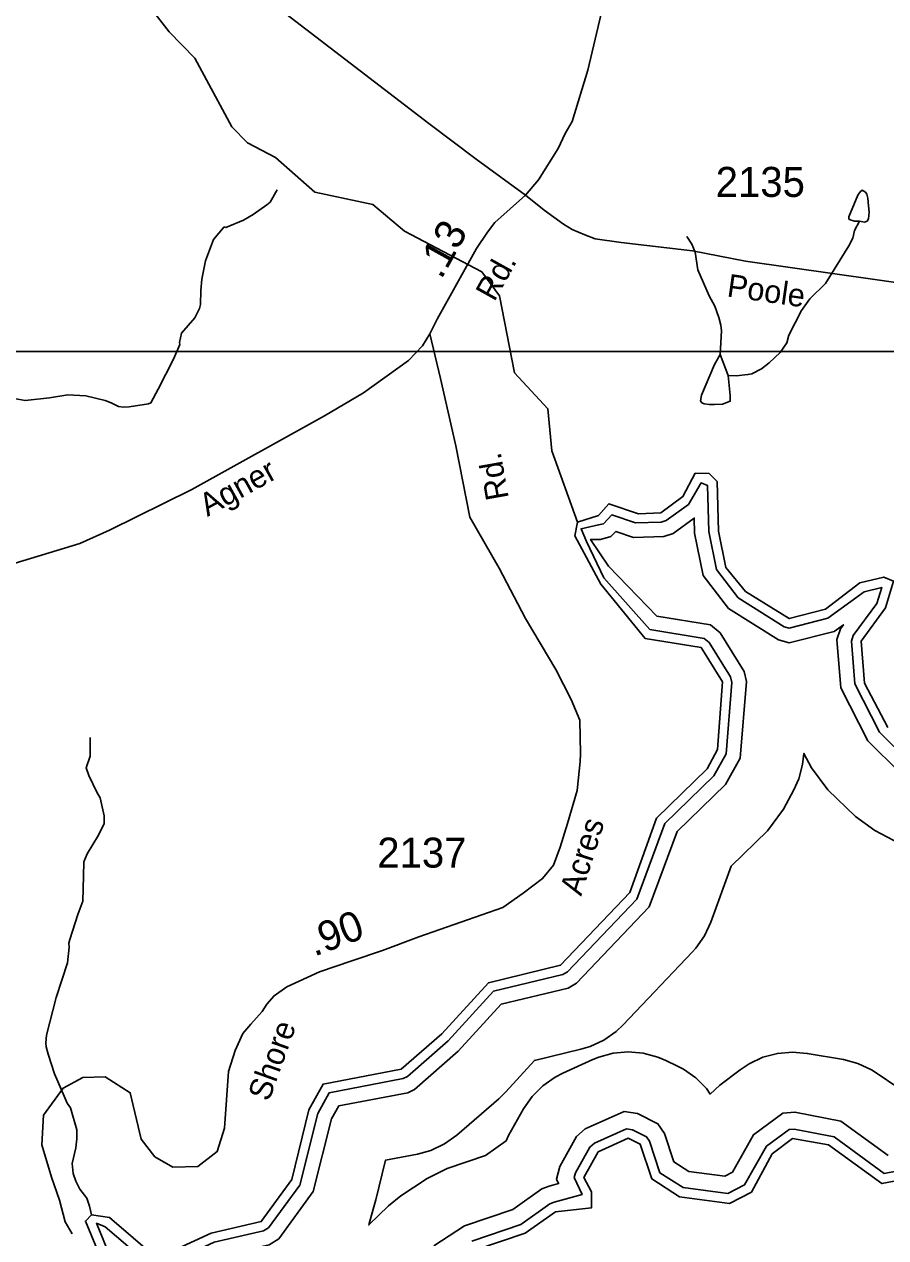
# Model space of a CAD drawing. Extents: x 1473865 to 1648260, y 639067 to 773536.
# Drawn here: x 1600597 to 1604188, y 674982 to 680038 of the extents above; entities that cross this region are included whole.
import ezdxf

# ---------------------------------------------------------------- set-up
doc = ezdxf.new("R2010")
doc.units = 0
for name, color, linetype in [('Exist Hydrographic Buffer Line', 7, 'Continuous'), ('Exist Hydrographic Lake Shore', 7, 'Continuous'), ('Exist Hydrographic Misc Water Feature', 7, 'Continuous'), ('Exist Road Secondary Mileage Hundredths English Label', 7, 'Continuous'), ('Exist Road Secondary Type 51 Attributed', 7, 'Continuous'), ('Exist Road Secondary Type 51 Label', 7, 'Continuous'), ('Exist Road Secondary Type 51 Number Label', 7, 'Continuous'), ('Map Preparation Inset Cut Line', 7, 'Continuous')]:
    doc.layers.add(name, color=color, linetype=linetype)

msp = doc.modelspace()

# ---------------------------------------------------------------- linework, layer by layer
at = {"layer": 'Exist Hydrographic Buffer Line'}
for points in [[(1602194.5, 675653.3), (1602364.1, 675801.4), (1602553.1, 676008.2), (1602842.2, 676078), (1602861.9, 676089.4), (1603149.9, 676392.1), (1603267.4, 676706.9), (1603471.7, 676906.4), (1603522.3, 676997.4), (1603546.8, 677295.3), (1603541.5, 677318.1), (1603451.8, 677462.1), (1603431.5, 677478.6), (1603204.3, 677515.9), (1603013.5, 677731.1), (1602940.4, 677882.2), (1602917.7, 677935.8), (1602991, 677951.2), (1603010.9, 677956.6), (1603046.1, 677993.2), (1603145.2, 677959.9), (1603251.9, 677962.5), (1603273.2, 677970), (1603366.2, 678037.1), (1603417.9, 678126.4), (1603445.4, 678115.3), (1603450.9, 677924.2), (1603482.6, 677765.7), (1603572.9, 677648.2), (1603764.8, 677527.5), (1603785.9, 677521.6), (1603947, 677562.5), (1604097.3, 677673), (1604171, 677690.8), (1604150.6, 677624.2), (1604052.6, 677490.5), (1604044.8, 677466.9), (1604059, 677289.4), (1604161.5, 677088.2), (1604284.1, 676967.5)], [(1602223.8, 675599.4), (1602406, 675758.5), (1602584.9, 675954.3), (1602864.6, 676021.9), (1602899.3, 676041.8), (1603201.7, 676359.7), (1603318.8, 676673.5), (1603519.8, 676869.7), (1603580.9, 676979.7), (1603607.2, 677299.6), (1603597.7, 677341.2), (1603497.3, 677502.3), (1603456.9, 677535.1), (1603233.5, 677571.8), (1603031.9, 677779.2), (1602957.5, 677891.3), (1602998.9, 677891.4), (1603042.5, 677903.1), (1603063, 677924.4), (1603136.1, 677899.7), (1603262.8, 677902.8), (1603301.2, 677916.3), (1603389.4, 677980), (1603391.2, 677917.4), (1603426.6, 677740.3), (1603532, 677603.3), (1603740.3, 677472.2), (1603785.1, 677459.6), (1603973.1, 677507.4), (1604011.3, 677535.5), (1603998.7, 677518.3), (1603984.2, 677474.2), (1604000.2, 677272.8), (1604112.6, 677052.3), (1604248.1, 676918.9)], [(1604225.9, 675615.7), (1604160.5, 675660.3), (1604128.8, 675680.8), (1604072, 675707.3), (1604011.3, 675723.5), (1603860.4, 675749.7), (1603798.9, 675755), (1603736.3, 675749.5), (1603675.7, 675733.3), (1603618.8, 675706.7), (1603580.8, 675681.4), (1603496.8, 675617.5), (1603456.7, 675580.1), (1603440.5, 675603), (1603396.3, 675647.4), (1603344.9, 675683.4), (1603320.6, 675696.2), (1603270.6, 675720.2), (1603238, 675734), (1603177.4, 675750.2), (1603114.8, 675755.7), (1603052.4, 675750.2), (1602991.7, 675734), (1602966.5, 675723.7), (1602841.5, 675667.1), (1602809.8, 675650.9), (1602758.4, 675614.9), (1602714, 675570.5), (1602678.1, 675519.1), (1602615.7, 675407.9), (1602605.5, 675385.5), (1602519.2, 675324.5), (1602359.7, 675270.1), (1602276.2, 675228.9), (1602166.1, 675155.6), (1602114.7, 675114), (1602033.3, 675034.8), (1602051.1, 675100.7), (1602062.8, 675139.5), (1602102.6, 675304.7), (1602236.5, 675330.3), (1602291.9, 675345.6), (1602348.8, 675372.2), (1602400.2, 675408.2), (1602574.6, 675560.3), (1602603.8, 675588.8), (1602723.6, 675720.1), (1602917.5, 675767), (1602956, 675778.6), (1603012.8, 675805.2), (1603064.2, 675841.2), (1603093.6, 675868.8), (1603381.6, 676171.5), (1603396.6, 676188.3), (1603432.6, 676239.6), (1603459.1, 676296.5), (1603543.4, 676529.2), (1603695.2, 676677.3), (1603762, 676766.5), (1603805, 676847.7), (1603825.1, 676893.1), (1603841.3, 676953.7), (1603846.7, 676999.3), (1603878.4, 676938.9), (1603947.2, 676847.5), (1604062.3, 676736.8), (1604142.7, 676678.5), (1604247.9, 676622.4)], [(1600588.2, 674581.5), (1600655.6, 674614.8), (1600964, 674624.5), (1600988.5, 674633.9), (1601000.4, 674650.8), (1600996.8, 674801), (1600898.9, 675041.9), (1600934.6, 675027.3), (1601124, 674866.5), (1601142.8, 674857.7), (1601163.4, 674859.5), (1601388.8, 674962.7), (1601593.8, 675010.1), (1601615.5, 675023.4), (1601745.1, 675200.2), (1601820.4, 675499.7), (1601868.6, 675585.8), (1602176.3, 675644.6), (1602194.5, 675653.3)], [(1600465.5, 674335.8), (1600627.1, 674532.4), (1600670.8, 674554), (1600976.3, 674563.5), (1601027.9, 674583.3), (1601062.2, 674632.1), (1601057.8, 674813.7), (1601040.1, 674857.4), (1601090.5, 674814.5), (1601131.7, 674795.2), (1601179.3, 674799.3), (1601408.7, 674904.4), (1601617.4, 674952.6), (1601657.8, 674977.5), (1601801.6, 675173.6), (1601877.9, 675476.9), (1601908.2, 675531), (1602195.6, 675585.9), (1602223.8, 675599.4)], [(1604198, 675323.9), (1604001.1, 675467.1), (1603809.4, 675505.2), (1603759.4, 675500.5), (1603637, 675410.4), (1603548.9, 675254.6), (1603517, 675238.2), (1603367.6, 675257.7), (1603305.1, 675297.8), (1603266.3, 675415.5), (1603238.4, 675456.7), (1603153.1, 675499.6), (1603097.7, 675507.2), (1602934.7, 675435.1), (1602899.6, 675403.4), (1602829.5, 675278), (1602815.7, 675225.6), (1602824, 675207.5), (1602784.5, 675196.4), (1602754.4, 675185), (1602634.2, 675099.6), (1602432, 675030.7), (1602304.5, 674947.4)], [(1604281.4, 675268.3), (1604181.3, 675249.4), (1603972.3, 675401.4), (1603805.7, 675434.4), (1603785.2, 675432.5), (1603690.6, 675362.9), (1603599.6, 675201.8), (1603529.5, 675165.9), (1603342.9, 675190.2), (1603246.4, 675252.3), (1603202.8, 675384.3), (1603190.6, 675402.3), (1603132, 675431.7), (1603107.9, 675435.1), (1602973.3, 675375.5), (1602955.2, 675359.1), (1602895, 675251.5), (1602889.9, 675232), (1602921.9, 675162.2), (1602806.4, 675129.7), (1602787.7, 675122.6), (1602666.5, 675036.6), (1602463, 674967.2)]]:
    msp.add_lwpolyline(points, dxfattribs=at)
at = {"layer": 'Exist Hydrographic Lake Shore'}
for points in [[(1602903.1, 677963.4), (1602990.9, 677991.2), (1603033.8, 678039.6), (1603157.9, 677997.7), (1603249.8, 678002.4), (1603342.8, 678069.5), (1603393.9, 678166.9), (1603451.8, 678165.7), (1603484.8, 678132.2), (1603490.9, 677925.4), (1603521.9, 677773.7), (1603603.9, 677673.6), (1603785.9, 677561.6), (1603936.9, 677601.2), (1604079.9, 677709.9), (1604179.9, 677734.1), (1604220.9, 677716.9), (1604186.8, 677606), (1604084.8, 677466.9), (1604098.9, 677292.7), (1604196.9, 677106.9)], [(1600956.9, 674799.2), (1600851.8, 675050.8), (1600876.8, 675076.5), (1600951.8, 675065.2), (1601149.8, 674897), (1601375.8, 675000.8), (1601584.8, 675049.1), (1601712.8, 675223.8), (1601782.8, 675514.5), (1601842.8, 675621.6), (1602168.8, 675683.9), (1602337.9, 675831.5), (1602531.9, 676044.2), (1602832.9, 676117), (1603120.9, 676419.6), (1603232.8, 676729.2), (1603443.8, 676935), (1603486.9, 677016.2), (1603506.9, 677298.1), (1603417.9, 677441), (1603184.8, 677478.5), (1603000.5, 677705.1), (1602891.7, 677906.6), (1602903.1, 677963.4)], [(1602475.8, 674929.3), (1602684.8, 675000.6), (1602810.8, 675090), (1602961.9, 675106.6), (1602961.9, 675172.2), (1602929.9, 675232), (1602989.8, 675339.1), (1603114.8, 675395.7), (1603164.9, 675371.7), (1603212.8, 675226.3), (1603328.8, 675151.7), (1603536.8, 675124.6), (1603628.8, 675171.9), (1603714.8, 675331), (1603798.9, 675395), (1603948.9, 675369), (1604171.9, 675206.9), (1604296.8, 675230.6), (1604405.8, 675303.9), (1604839.8, 675298.4), (1604829.9, 675196.8), (1604728.9, 675074.2), (1604726.8, 674965.9)]]:
    msp.add_lwpolyline(points, dxfattribs=at)
at = {"layer": 'Exist Hydrographic Misc Water Feature'}
msp.add_line((1603531.1, 678574.4), (1603498.4, 678661.2), dxfattribs=at)
for points in [[(1602903.1, 677963.4), (1602796, 678260.8), (1602779.9, 678435.4), (1602640.8, 678585.9), (1602577.9, 678905.5), (1602504.9, 679005.5), (1602181.8, 679176.1), (1602049.9, 679287.1), (1601808.8, 679338), (1601643.9, 679482.4), (1601527.9, 679543.8), (1601461.9, 679610.8), (1601307.9, 679896.2), (1601200.9, 680006.7), (1601044.9, 680206.8)], [(1601650.8, 679347.7), (1601622, 679296.5), (1601607.9, 679284.5), (1601551.5, 679245.5), (1601511, 679221.6), (1601436.7, 679190.3), (1601430.6, 679192.9), (1601386, 679141.3), (1601352.9, 679051.7), (1601337.8, 678975.7), (1601333.1, 678928.2), (1601332.4, 678869.9), (1601328.2, 678853.6), (1601307.7, 678814.7), (1601252.8, 678750.9), (1601244.2, 678710.9), (1601246.2, 678703.5), (1601219.2, 678641.7), (1601155.5, 678516.6), (1601124.9, 678460.5), (1601114.7, 678456.6), (1601034.7, 678443.5), (1601010.7, 678442.3), (1600990.6, 678444.4), (1600958.7, 678460.6), (1600934.9, 678469.3), (1600853.1, 678489.9), (1600779.3, 678493), (1600702.9, 678480.6), (1600600.8, 678469.5), (1600555, 678477.8)], [(1604078, 679217.4), (1604099.8, 679213.6), (1604109.9, 679217.5), (1604116.1, 679227.3), (1604118.4, 679255.1), (1604116.7, 679281.4), (1604113.1, 679313.5), (1604109.3, 679329.1), (1604103.5, 679337.5), (1604089.5, 679346), (1604081.6, 679339.6), (1604071.3, 679325.8), (1604034.2, 679234.7), (1604034, 679226.5), (1604039.8, 679222.3), (1604057.9, 679217.8), (1604078, 679217.4)], [(1603531.1, 678574.4), (1603565.1, 678572.1), (1603613.2, 678577.7), (1603629.3, 678581.5), (1603669.5, 678601.2), (1603702, 678626.7), (1603748.4, 678670.2), (1603775.1, 678709.8), (1603783.5, 678741.6), (1603836.9, 678844.8), (1603871.6, 678894.1), (1603936.5, 678957.6), (1604034.6, 679114), (1604051, 679145.7), (1604057.4, 679178.4), (1604078, 679217.4)], [(1603498.4, 678661.2), (1603503.7, 678759.6), (1603500, 678783.5), (1603492.3, 678815.6), (1603475, 678863.6), (1603451.6, 678905.9), (1603405.1, 679014.3), (1603394, 679088.4), (1603380.3, 679120.7), (1603358.8, 679153.2)], [(1603498.4, 678661.2), (1603473.8, 678619.9), (1603420.1, 678492.1), (1603415.7, 678468.4), (1603421.7, 678460.1), (1603431.7, 678455.8), (1603451.5, 678453.8), (1603473.7, 678453.3)], [(1603473.7, 678453.3), (1603507.6, 678455.1), (1603539.8, 678466.7), (1603540.1, 678490.5), (1603531.1, 678574.4)], [(1600876.8, 675076.5), (1600869.4, 675112.6), (1600857.5, 675146.8), (1600829.3, 675183.4), (1600811.7, 675217.3), (1600800.3, 675249.6), (1600796.8, 675291.5), (1600811.7, 675356), (1600816.1, 675393.7), (1600816.7, 675431.4), (1600789.7, 675522.2), (1600776, 675542.2), (1600751, 675600.1), (1600723.7, 675664.7), (1600696.8, 675745.7), (1600689.1, 675777), (1600687.3, 675793.4), (1600689.9, 675825.4), (1600730, 675983), (1600777.7, 676126.4), (1600784.6, 676192), (1600783, 676208.4), (1600787.2, 676223.9), (1600820.4, 676328.3), (1600841.2, 676383.6), (1600844.6, 676487.8), (1600845.4, 676547.7), (1600859.8, 676581), (1600906.9, 676658.9), (1600929.7, 676706.8), (1600930.1, 676738.8), (1600913, 676814.6), (1600901.3, 676834.6), (1600866.2, 676907.5), (1600854.5, 676939.7), (1600871.3, 676987.8), (1600872.3, 677065.7)]]:
    msp.add_lwpolyline(points, dxfattribs=at)
at = {"layer": 'Exist Road Secondary Type 51 Attributed'}
for points in [[(1602686.4, 679325.8), (1602480.7, 679475.2), (1602283.8, 679624.7), (1601401.3, 680301.2)], [(1602686.4, 679325.8), (1602740.9, 679389.1), (1602822.9, 679520.6), (1602851.4, 679582.4), (1602880.2, 679633), (1602946.3, 679846.8), (1603006.7, 680104.7)], [(1602287.3, 678747.4), (1602317.9, 678809), (1602482.2, 679103.8), (1602527.5, 679171), (1602559.2, 679211.1), (1602686.4, 679325.8)], [(1606754.9, 678606.5), (1606716.4, 678562), (1606678.5, 678549.4), (1606574.1, 678536.7), (1606298.9, 678536.7), (1606083.2, 678556.3), (1606019.5, 678569.2), (1605925.6, 678593.7), (1605726.3, 678666.5), (1605577.5, 678713.6), (1605487.7, 678738.4), (1605358.8, 678783.7), (1604749.3, 678879.6), (1604338, 678945.7), (1603603.4, 679050.8), (1603382.2, 679093.2), (1603084.8, 679128), (1602977.3, 679143.8), (1602933, 679159.6), (1602880.7, 679181.8), (1602845, 679204.2), (1602763.7, 679263), (1602686.4, 679325.8)], [(1600493.8, 677772.6), (1600828.6, 677873.9), (1600952.9, 677929), (1601295.1, 678099.1), (1601848.2, 678405.7), (1602011, 678502.1), (1602198.2, 678636.4), (1602256.9, 678697.6), (1602287.3, 678747.4)], [(1602287.3, 678747.4), (1602332.7, 678561.4), (1602395.9, 678281), (1602454.9, 677984.5), (1602576.7, 677771.3), (1602686.7, 677562.2), (1602812.5, 677349.2), (1602877.2, 677224.4), (1602912.2, 677138.2), (1602915.6, 676997.4), (1602914.6, 676966.1), (1602901.3, 676844.3), (1602862.1, 676706.9), (1602831.1, 676609), (1602802.4, 676533.4), (1602757.8, 676477.9), (1602677.2, 676416.7), (1602592.5, 676357.5), (1602241.5, 676235), (1602090.9, 676178.6), (1601962.6, 676135.8), (1601828.2, 676089.1), (1601691.4, 676027), (1601638.6, 675990), (1601608.7, 675954.7), (1601589.3, 675924.8), (1601541.8, 675871.9), (1601508.3, 675833.1), (1601475.9, 675761.6), (1601449, 675673.5), (1601431.3, 675437.4), (1601401.4, 675340.5), (1601320.4, 675278.8), (1601216.6, 675275.3), (1601140.9, 675319.3), (1601085, 675392.3), (1601038.8, 675585.4), (1600934.9, 675652.3), (1600841.6, 675648.8), (1600758.9, 675604.8), (1600677.9, 675492), (1600670.9, 675368.7), (1600710, 675233.3), (1600744.3, 675138.1), (1600768.1, 675048.2), (1600797.1, 674997.2)]]:
    msp.add_lwpolyline(points, dxfattribs=at)
at = {"layer": 'Map Preparation Inset Cut Line'}
for points in [[(1593323.3, 678673.7), (1621669.5, 678673.7), (1621669.5, 702706.2), (1605696.9, 702708), (1605695.7, 695030), (1593323.3, 695030), (1593323.3, 678673.7)], [(1544130.8, 639067.3), (1606587.1, 639067.3), (1606587.1, 678673.7), (1544130.8, 678673.7), (1544130.8, 639067.3)]]:
    msp.add_lwpolyline(points, dxfattribs=at)

# ---------------------------------------------------------------- texts
at = {"layer": 'Exist Road Secondary Mileage Hundredths English Label'}
for s, rotation, p in [('.13', 60.88, (1602335.1, 678971)), ('.90', 20.525, (1601805.6, 676152.2))]:
    msp.add_text(s, height=125, rotation=rotation, dxfattribs=at).set_placement(p)
at = {"layer": 'Exist Road Secondary Type 51 Label'}
for s, rotation, p in [('Rd.', 60.88, (1602556.6, 678878.5)), ('Poole', 351.8594, (1603522.7, 678903.9)), ('Agner', 29.0011, (1601360.7, 677984.5)), ('Rd.', 100.1135, (1602617.1, 678063.6)), ('Acres', 72.4207, (1602918.3, 676402.5)), ('Shore', 70.152, (1601616.6, 675545.4))]:
    msp.add_text(s, height=95, rotation=rotation, dxfattribs=at).set_placement(p)
at = {"layer": 'Exist Road Secondary Type 51 Number Label'}
for s, p in [('2135', (1603479.1, 679318.2)), ('2137', (1602068.6, 676523.7))]:
    msp.add_text(s, height=125, dxfattribs=at).set_placement(p)

doc.saveas('drawing.dxf')
